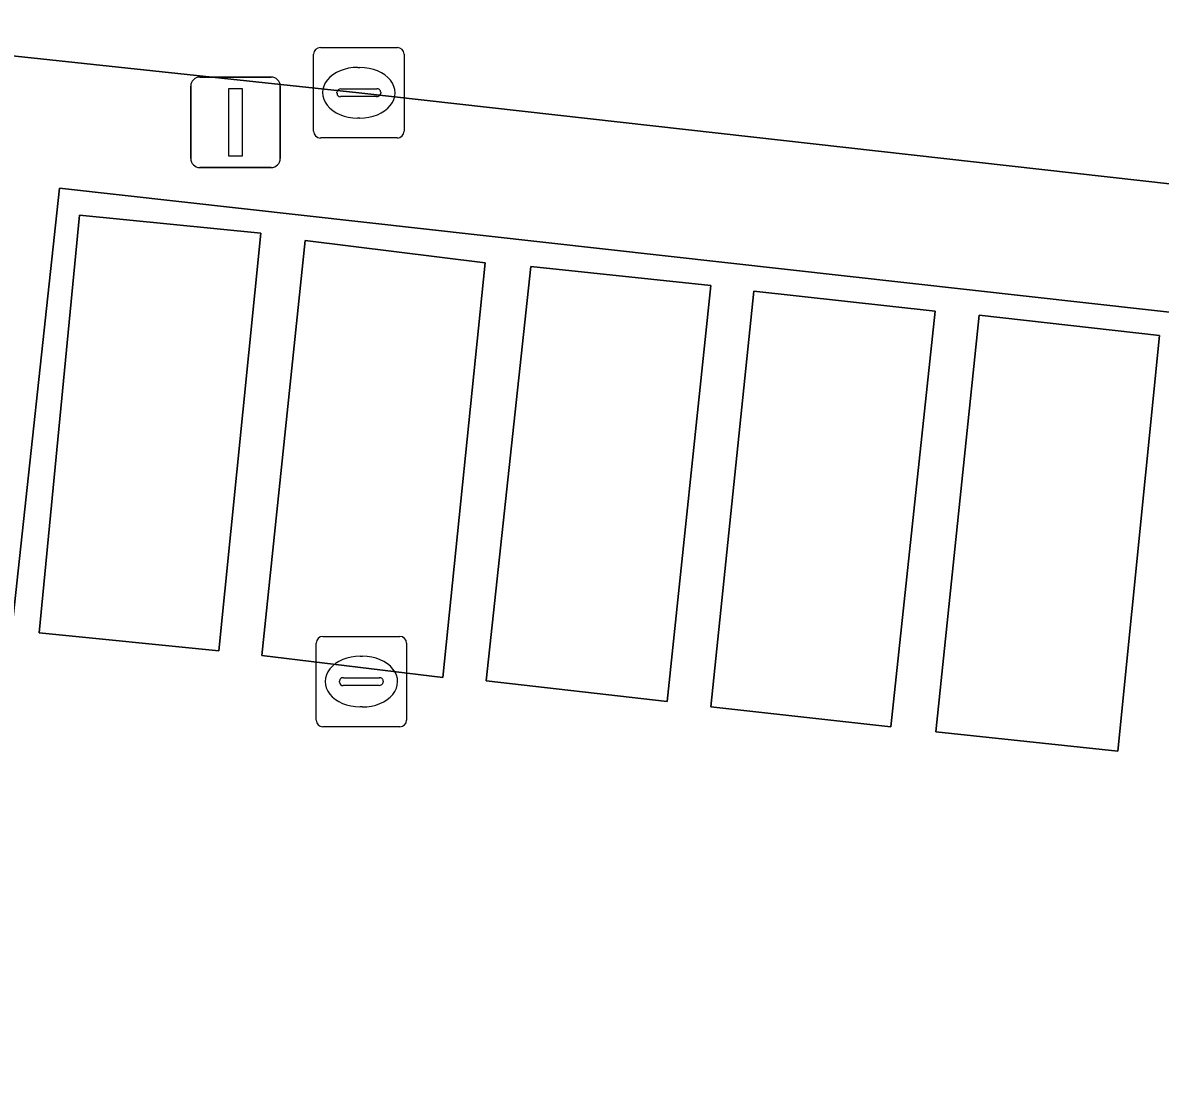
# Model space of a CAD drawing. Extents: x 162026 to 163502, y 387295 to 388169.
# Drawn here: x 162307.77 to 162320.36, y 387530.08 to 387541.75 of the extents above; entities that cross this region are included whole.
import ezdxf

# ---------------------------------------------------------------- set-up
doc = ezdxf.new("R2010")
doc.units = 0
for name, color, linetype in [('IMGEO_Groenvoorziening', 7, 'Continuous'), ('IMGEO_Haag', 7, 'Continuous'), ('IMGEO_Kolk', 7, 'Continuous'), ('IMGEO_Lichtmast', 7, 'Continuous'), ('IMGEO_Parkeervlak_open', 7, 'Continuous'), ('IMGEO_Rijbaan_lokaal_gesloten', 7, 'Continuous'), ('IMGEO_Rijbaan_lokaal_open', 7, 'Continuous')]:
    doc.layers.add(name, color=color, linetype=linetype)

msp = doc.modelspace()

# ---------------------------------------------------------------- linework, layer by layer
at = {"layer": 'IMGEO_Groenvoorziening'}
msp.add_lwpolyline([(162348.168, 387536.887), (162347.672, 387536.963), (162336.513, 387538.182), (162334.719, 387538.38), (162331.3, 387538.759), (162311.49, 387540.981), (162307.308, 387541.425), (162306.672, 387535.157), (162307.649, 387535.045), (162308.179, 387539.924), (162347.03, 387535.588), (162346.478, 387530.662), (162347.459, 387530.55)], close=True, dxfattribs=at)
at = {"layer": 'IMGEO_Haag'}
msp.add_lwpolyline([(162346.478, 387530.662), (162347.459, 387530.55), (162348.168, 387536.887), (162347.672, 387536.963), (162336.513, 387538.182), (162334.719, 387538.38), (162331.3, 387538.759), (162311.49, 387540.981), (162307.308, 387541.425), (162306.672, 387535.157), (162307.649, 387535.045), (162308.179, 387539.924), (162347.03, 387535.588)], close=True, dxfattribs=at)
at = {"layer": 'IMGEO_Kolk'}
for p, q in [((162310.989, 387540.555), (162310.989, 387541.407)), ((162311.064, 387541.481), (162311.916, 387541.481)), ((162311.99, 387541.407), (162311.99, 387540.555)), ((162311.477, 387541.261), (162311.502, 387541.261)), ((162311.248, 387540.975), (162311.248, 387540.987)), ((162311.291, 387541.024), (162311.689, 387541.024)), ((162311.732, 387540.987), (162311.732, 387540.975)), ((162311.686, 387540.938), (162311.288, 387540.938)), ((162311.5, 387540.701), (162311.475, 387540.701)), ((162311.916, 387540.481), (162311.064, 387540.481)), ((162311.092, 387534.969), (162311.944, 387534.969)), ((162311.017, 387534.043), (162311.017, 387534.895)), ((162312.018, 387534.895), (162312.018, 387534.043)), ((162311.505, 387534.749), (162311.53, 387534.749)), ((162311.276, 387534.463), (162311.276, 387534.475)), ((162311.319, 387534.512), (162311.717, 387534.512)), ((162311.76, 387534.475), (162311.76, 387534.463)), ((162311.714, 387534.426), (162311.316, 387534.426)), ((162311.528, 387534.189), (162311.503, 387534.189)), ((162311.944, 387533.969), (162311.092, 387533.969))]:
    msp.add_line(p, q, dxfattribs=at)
for points in [[(162310.989, 387540.555), (162310.989, 387541.407)], [(162311.064, 387541.481), (162311.916, 387541.481)], [(162311.99, 387541.407), (162311.99, 387540.555)], [(162311.916, 387540.481), (162311.064, 387540.481)], [(162311.092, 387534.969), (162311.944, 387534.969)], [(162311.017, 387534.043), (162311.017, 387534.895)], [(162312.018, 387534.895), (162312.018, 387534.043)], [(162311.944, 387533.969), (162311.092, 387533.969)]]:
    msp.add_lwpolyline(points, dxfattribs=at)
for centre, radius, start, end in [((162311.066, 387541.405), 0.0765, 91.552, 178.448), ((162311.066, 387541.405), 0.0765, 91.552, 178.448), ((162311.914, 387541.405), 0.0765, 1.552, 88.448), ((162311.914, 387541.405), 0.0765, 1.552, 88.448), ((162311.288, 387540.984), 0.0403, 85.8775, 175.7526), ((162311.693, 387540.986), 0.0386, 1.7309, 96.639), ((162311.285, 387540.974), 0.0366, 178.938, 274.7102), ((162311.689, 387540.981), 0.043, 264.8664, 352.4533), ((162311.066, 387540.557), 0.0765, 181.552, 268.448), ((162311.066, 387540.557), 0.0765, 181.552, 268.448), ((162311.914, 387540.557), 0.0765, 271.552, 358.448), ((162311.914, 387540.557), 0.0765, 271.552, 358.448), ((162311.094, 387534.893), 0.0765, 91.552, 178.448), ((162311.094, 387534.893), 0.0765, 91.552, 178.448), ((162311.942, 387534.893), 0.0765, 1.552, 88.448), ((162311.942, 387534.893), 0.0765, 1.552, 88.448), ((162311.316, 387534.472), 0.0403, 85.8775, 175.7526), ((162311.313, 387534.462), 0.0366, 178.938, 274.7102), ((162311.717, 387534.469), 0.043, 264.8664, 352.4533), ((162311.721, 387534.474), 0.0386, 1.7309, 96.639), ((162311.094, 387534.045), 0.0765, 181.552, 268.448), ((162311.094, 387534.045), 0.0765, 181.552, 268.448), ((162311.942, 387534.045), 0.0765, 271.552, 358.448), ((162311.942, 387534.045), 0.0765, 271.552, 358.448)]:
    msp.add_arc(centre, radius, start, end, dxfattribs=at)
for centre, major_axis, ratio, start_param, end_param in [((162311.476, 387540.981), (-0.387, 0.002), 0.722429, 4.712389, 7.853982), ((162311.501, 387540.981), (-0.39, 0.002), 0.717154, 1.570796, 4.712389), ((162311.504, 387534.469), (-0.387, 0.002), 0.722429, 4.712389, 7.853982), ((162311.529, 387534.469), (-0.39, 0.002), 0.717154, 1.570796, 4.712389)]:
    msp.add_ellipse(centre, major_axis=major_axis, ratio=ratio, start_param=start_param, end_param=end_param, dxfattribs=at)
at = {"layer": 'IMGEO_Lichtmast'}
for p, q in [((162309.73, 387541.154), (162310.52, 387541.154)), ((162310.52, 387541.154), (162309.73, 387541.154)), ((162309.63, 387540.254), (162309.63, 387541.054)), ((162309.63, 387541.054), (162309.63, 387540.254)), ((162310.62, 387541.054), (162310.62, 387540.254)), ((162310.62, 387540.254), (162310.62, 387541.054)), ((162310.52, 387540.154), (162309.73, 387540.154)), ((162309.73, 387540.154), (162310.52, 387540.154))]:
    msp.add_line(p, q, dxfattribs=at)
msp.add_lwpolyline([(162310.05, 387541.029), (162310.2, 387541.029), (162310.2, 387540.279), (162310.05, 387540.279), (162310.05, 387541.029)], dxfattribs=at)
for centre, start, end in [((162309.73, 387541.054), 90, 180), ((162309.73, 387541.054), 90, 180), ((162310.52, 387541.054), 0, 90), ((162310.52, 387541.054), 360, 90), ((162309.73, 387540.254), 180, 270), ((162309.73, 387540.254), 180, 270), ((162310.52, 387540.254), 270, 0), ((162310.52, 387540.254), 270, 0)]:
    msp.add_arc(centre, 0.1, start, end, dxfattribs=at)
at = {"layer": 'IMGEO_Parkeervlak_open'}
for points in [[(162308.399, 387539.629), (162307.952, 387535.008), (162309.942, 387534.809), (162310.404, 387539.427)], [(162312.887, 387539.1), (162310.897, 387539.348), (162310.417, 387534.756), (162312.419, 387534.514)], [(162315.383, 387538.85), (162313.394, 387539.059), (162312.899, 387534.476), (162314.902, 387534.25)], [(162317.867, 387538.566), (162315.861, 387538.788), (162315.383, 387534.189), (162317.374, 387533.969)], [(162320.35, 387538.298), (162318.352, 387538.522), (162317.875, 387533.914), (162319.886, 387533.699)]]:
    msp.add_lwpolyline(points, close=True, dxfattribs=at)
at = {"layer": 'IMGEO_Rijbaan_lokaal_gesloten'}
msp.add_lwpolyline([(162276.084, 387551.129), (162275.494, 387544.94), (162289.219, 387543.416), (162290.544, 387543.267), (162293.063, 387542.996), (162294.038, 387542.89), (162295.355, 387542.748), (162303.857, 387541.804), (162306.302, 387541.532), (162307.308, 387541.425), (162311.49, 387540.981), (162331.3, 387538.759), (162334.719, 387538.38), (162335.41, 387544.327)], dxfattribs=at)
at = {"layer": 'IMGEO_Rijbaan_lokaal_open'}
msp.add_lwpolyline([(162350.794, 387527.983), (162350.507, 387528.016), (162350.29, 387526.002), (162345.739, 387526.513), (162345.95, 387528.491), (162347.231, 387528.357), (162347.459, 387530.55), (162346.478, 387530.662), (162347.03, 387535.588), (162308.179, 387539.924), (162307.649, 387535.045)], dxfattribs=at)
for points in [[(162309.942, 387534.809), (162307.952, 387535.008), (162308.399, 387539.629), (162310.404, 387539.427)], [(162310.417, 387534.756), (162310.897, 387539.348), (162312.887, 387539.1), (162312.419, 387534.514)], [(162314.902, 387534.25), (162312.899, 387534.476), (162313.394, 387539.059), (162315.383, 387538.85)], [(162317.374, 387533.969), (162315.383, 387534.189), (162315.861, 387538.788), (162317.867, 387538.566)], [(162317.875, 387533.914), (162318.352, 387538.522), (162320.35, 387538.298), (162319.886, 387533.699)]]:
    msp.add_lwpolyline(points, close=True, dxfattribs=at)

doc.saveas('drawing.dxf')
